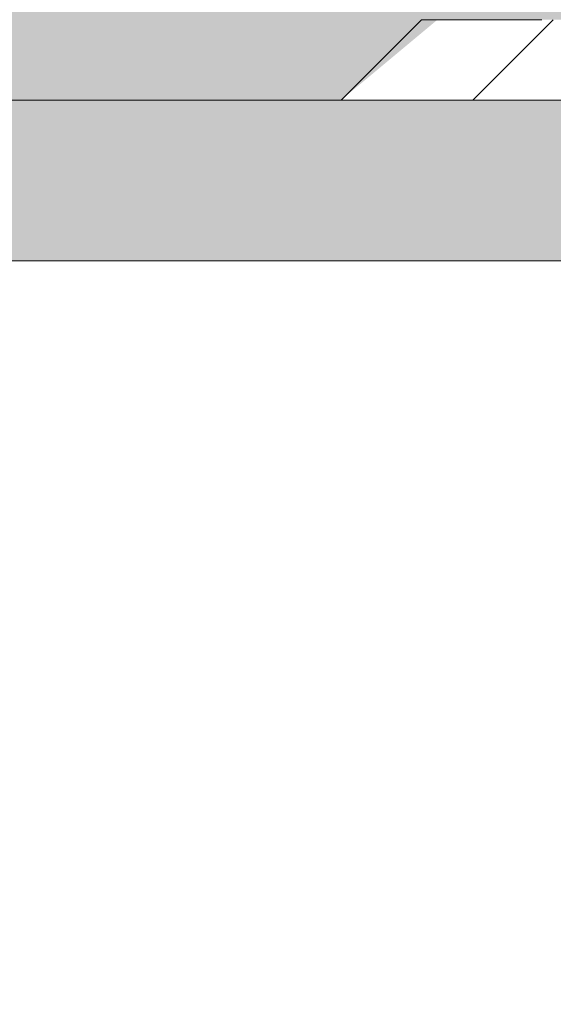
# Model space of a CAD drawing. Header units: metres. Extents: x 3.7 to 90.5, y -1.7 to 14.3.
# Tile 197 of 656: x 77.4479 to 77.4811, y 0.0437 to 0.105. Entities that reach past the tile are written whole.
import ezdxf

# ---------------------------------------------------------------- set-up
doc = ezdxf.new("R2010")
doc.units = ezdxf.units.M
for name, color, linetype, lineweight in [('A-FLOR', 7, 'Continuous', 18), ('A-FLOR-MCUT', 7, 'Continuous', 18), ('A-FLOR-PATT', 7, 'Continuous', 18), ('A-GENM', 7, 'Continuous', 18), ('A-WALL-PATT', 7, 'Continuous', 18)]:
    doc.layers.add(name, color=color, linetype=linetype, lineweight=lineweight)

# ---------------------------------------------------------------- blocks, each defined once
blk = doc.blocks.new('_ARQPWR_ACS Piso tátil direcional - 30 cm Inox-V151-Corte 8')
at = {"layer": 'A-GENM'}
blk.add_line((59.530036, 0.105), (59.525036, 0.1), dxfattribs=at)
blk = doc.blocks.new('_ARQPWR_ACS Piso tátil de alerta - 30 cm Inox-V191-Corte 8')
at = {"layer": 'A-GENM'}
for p, q in [((58.921826, 0.105), (58.916826, 0.1)), ((58.921826, 0.105), (58.916826, 0.1)), ((58.921826, 0.105), (58.916826, 0.1)), ((58.921826, 0.105), (58.916826, 0.1)), ((58.921826, 0.105), (58.916826, 0.1)), ((58.921826, 0.105), (58.916826, 0.1)), ((58.92283, 0.105), (58.921826, 0.105)), ((58.92283, 0.105), (58.921826, 0.105)), ((58.92283, 0.105), (58.921826, 0.105)), ((58.92283, 0.105), (58.921826, 0.105)), ((58.92283, 0.105), (58.921826, 0.105)), ((58.929326, 0.105), (58.921826, 0.105))]:
    blk.add_line(p, q, dxfattribs=at)
blk = doc.blocks.new('4 GRE - ESCOLA DE CINEMA E AUDIOVISUAL CINE REX R07_rvt-3-Corte 8')
at = {"layer": 'A-FLOR-PATT', "lineweight": 5, "true_color": 0xafafaf}
blk.add_hatch(color=253, dxfattribs=at).paths.add_polyline_path([(65.586005, 0.09), (65.640425, 0.09), (65.640425, 0.1), (54.841542, 0.1), (54.841542, 0.09), (65.49905, 0.09)])
at = {"layer": 'A-WALL-PATT', "lineweight": 5, "true_color": 0xff8000}
h = blk.add_hatch(color=30, dxfattribs=at)
h.paths.add_polyline_path([(58.891942, -0.14), (58.953353, -0.14), (58.953353, -0.02), (57.568422, -0.02), (57.568422, -0.14), (58.878425, -0.14)])
h.paths.add_polyline_path([(57.673083, 0.1), (57.707536, 0.1), (57.71354, 0.105), (57.727428, 0.104253), (57.732536, 0.1), (57.755536, 0.1), (57.76154, 0.105), (57.774531, 0.105), (57.781777, 0.1), (57.803536, 0.1), (57.80954, 0.105), (57.822531, 0.105), (57.828536, 0.1), (57.851536, 0.1), (57.85754, 0.105), (57.870531, 0.105), (57.876536, 0.1), (57.899536, 0.1), (57.90554, 0.105), (57.918531, 0.105), (57.924536, 0.1), (57.947536, 0.100766), (57.95354, 0.105), (57.966531, 0.105), (57.972536, 0.1), (57.994616, 0.1), (58.00062, 0.105), (58.270036, 0.105), (58.275036, 0.1), (58.281769, 0.100369), (58.28733, 0.105), (58.300321, 0.105), (58.306326, 0.1), (58.325036, 0.1), (58.330951, 0.105), (58.590036, 0.105), (58.592487, 0.103049), (58.595036, 0.105), (58.607821, 0.105), (58.613826, 0.1), (58.625036, 0.1), (58.630951, 0.105), (58.890456, 0.10458), (58.895036, 0.1), (58.916826, 0.1), (58.92283, 0.105), (58.953353, 0.105), (58.953353, 0.11), (57.588425, 0.11), (57.588425, 0.1)])
h.paths.add_polyline_path([(58.107859, 0.376667), (58.953353, 0.376667), (58.953353, 0.39), (57.588425, 0.39), (57.588425, 0.376667), (57.760038, 0.376667)])
h.paths.add_polyline_path([(58.928925, 0.51), (58.943353, 0.51), (58.943353, 4.396343), (58.358557, 4.396343), (58.358557, 4.391343), (58.073557, 4.391343), (58.073557, 4.396343), (57.588425, 4.396343), (57.588425, 2.757824), (58.891942, 2.757824), (58.891942, 0.51), (58.903925, 0.51), (58.90993, 0.515), (58.92292, 0.515), (58.925264, 0.513049)])
h.paths.add_polyline_path([(56.988425, 0.96), (57.368378, 0.96), (57.368378, 2.61), (57.118964, 2.609687), (57.119621, 2.004616), (57.159155, 1.960174), (57.159678, 1.96), (57.226464, 1.959216), (57.22568, 1.928047), (57.223383, 1.9225), (57.219728, 1.917737), (57.214964, 1.914081), (57.209417, 1.911784), (57.203464, 1.911), (57.026511, 1.911784), (57.020964, 1.914081), (57.016201, 1.917737), (57.012546, 1.9225), (57.010248, 1.928047), (57.009464, 1.937), (57.009464, 1.96), (57.076441, 1.960861), (57.116964, 2.006434), (57.116964, 2.61), (55.041622, 2.61), (55.041622, 0.96), (56.934239, 0.96)])
h.paths.add_polyline_path([(54.841542, 1.225), (54.841578, 1.225), (54.841542, 1.235851)])
h.paths.add_polyline_path([(57.078271, 1.96), (57.157065, 1.960651), (57.117964, 2.003566), (57.07843, 1.960174)])
h.paths.add_polyline_path([(58.744639, 4.426343), (58.943353, 4.426343), (58.943353, 4.445), (58.341057, 4.445), (58.341057, 4.426343), (58.736874, 4.426343)])
h.paths.add_polyline_path([(58.073557, 4.426343), (58.073557, 4.445), (57.588425, 4.445), (57.588425, 4.426343)])
h.paths.add_polyline_path([(58.420978, 4.595), (58.953353, 4.595), (58.953353, 4.76), (57.588425, 4.76), (57.588425, 4.595)])
h.paths.add_polyline_path([(58.720621, 5.11), (58.953353, 5.11), (58.953353, 5.63), (58.711446, 5.63), (58.711446, 5.235969), (57.588425, 5.235969), (57.588425, 5.11), (58.711446, 5.11)])
at = {"layer": 'A-FLOR'}
blk.add_line((65.640425, 0.1), (54.841542, 0.1), dxfattribs=at)
at = {"layer": 'A-FLOR-MCUT'}
blk.add_line((65.640425, 0.09), (54.841542, 0.09), dxfattribs=at)
at = {"layer": 'A-GENM', "lineweight": 18}
for name, p in [('_ARQPWR_ACS Piso tátil de alerta - 30 cm Inox-V191-Corte 8', (0, 0)), ('_ARQPWR_ACS Piso tátil direcional - 30 cm Inox-V151-Corte 8', (-0.6, 0))]:
    blk.add_blockref(name, p, dxfattribs=at)

msp = doc.modelspace()

# ---------------------------------------------------------------- block references
at = {"lineweight": 5}
msp.add_blockref('4 GRE - ESCOLA DE CINEMA E AUDIOVISUAL CINE REX R07_rvt-3-Corte 8', (18.551111, 0), dxfattribs=at)

doc.saveas('drawing.dxf')
